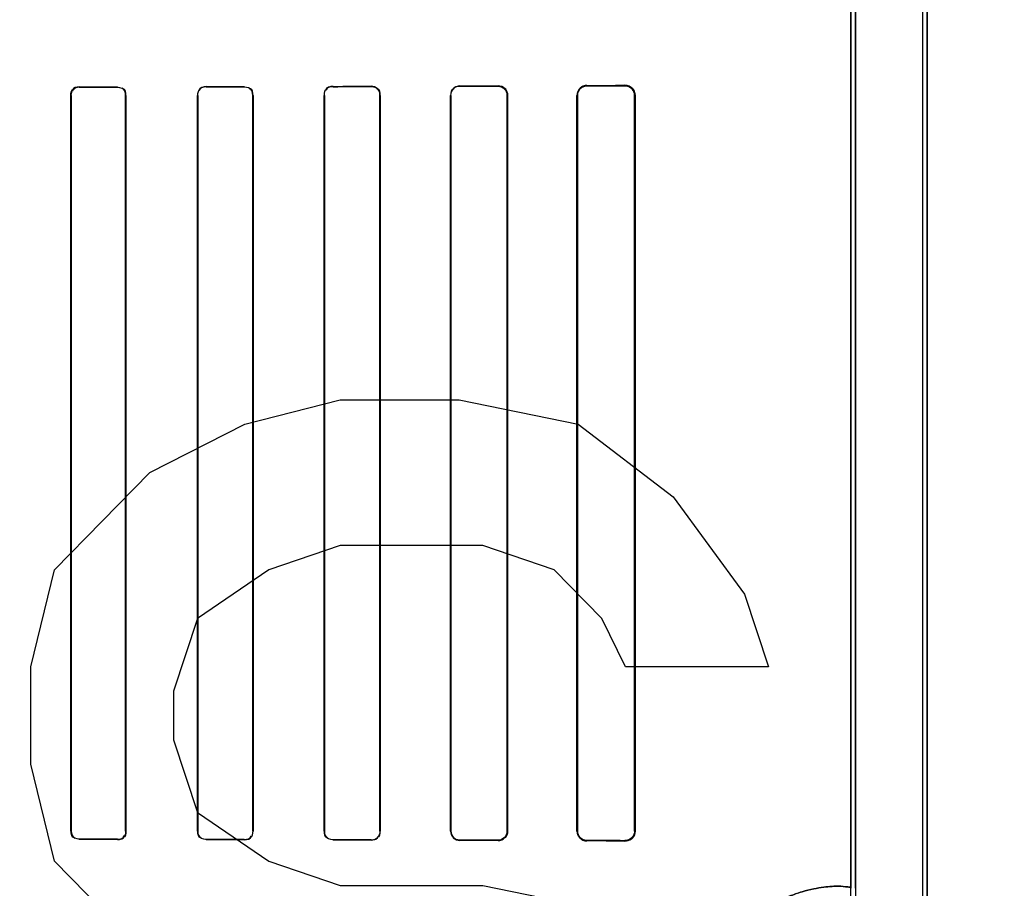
# Model space of a CAD drawing. Header units: millimetres. Extents: x 0 to 297, y 0 to 210.
# Tile 297 of 401: x 240.844 to 241.038, y 156.973 to 157.144. Entities that reach past the tile are written whole.
import ezdxf

# ---------------------------------------------------------------- set-up
doc = ezdxf.new("R2010")
doc.units = ezdxf.units.MM
doc.header["$LTSCALE"] = 16.335
doc.layers.get('0').update_dxf_attribs({"linetype": 'CONTINUOUS'})
for name, color, linetype in [('AXES_REF', 7, 'CONTINUOUS'), ('INTFCLR_1', 7, 'CONTINUOUS'), ('INTFCLR_72935', 7, 'CONTINUOUS')]:
    doc.layers.add(name, color=color, linetype=linetype)

msp = doc.modelspace()

# ---------------------------------------------------------------- linework, layer by layer
at = {"color": 7, "linetype": 'Continuous'}
for p, q in [((240.88816, 157.06419), (240.90691, 157.06898)), ((240.90691, 157.06898), (240.93035, 157.06898)), ((240.93035, 157.06898), (240.95379, 157.06419)), ((240.86941, 157.05462), (240.88816, 157.06419)), ((240.95379, 157.06419), (240.97254, 157.04983)), ((240.85066, 157.03547), (240.86941, 157.05462)), ((240.97254, 157.04983), (240.9866, 157.03068)), ((240.90691, 157.04025), (240.89285, 157.03547)), ((240.93504, 157.04025), (240.90691, 157.04025)), ((240.9491, 157.03547), (240.93504, 157.04025)), ((240.84597, 157.01632), (240.85066, 157.03547)), ((240.89285, 157.03547), (240.87879, 157.02589)), ((240.95847, 157.02589), (240.9491, 157.03547)), ((240.9866, 157.03068), (240.99129, 157.01632)), ((240.87879, 157.02589), (240.8741, 157.01153)), ((240.96316, 157.01632), (240.95847, 157.02589)), ((240.84597, 156.99717), (240.84597, 157.01632)), ((240.99129, 157.01632), (240.96316, 157.01632)), ((240.8741, 157.01153), (240.8741, 157.00196)), ((240.8741, 157.00196), (240.87879, 156.9876)), ((240.85066, 156.97802), (240.84597, 156.99717)), ((240.87879, 156.9876), (240.89285, 156.97802)), ((240.86941, 156.95887), (240.85066, 156.97802)), ((240.89285, 156.97802), (240.90691, 156.97323)), ((240.90691, 156.97323), (240.93504, 156.97323)), ((240.93504, 156.97323), (240.95847, 156.96845))]:
    msp.add_line(p, q, dxfattribs=at)
for radius in [4.84791, 4.8475, 4.81646]:
    msp.add_circle((241.50691, 154.95648), radius, dxfattribs=at)
msp.add_arc((241.50691, 154.95648), 4.8, 278.27713, 261.72287, dxfattribs=at)
at = {"layer": 'AXES_REF', "color": 9, "linetype": 'Continuous'}
msp.add_circle((241.50691, 154.95648), 2.96429, dxfattribs=at)
at = {"layer": 'AXES_REF', "color": 7, "linetype": 'Continuous'}
msp.add_arc((241.50691, 154.95648), 4.91, 113.08267, 66.91733, dxfattribs=at)
at = {"layer": 'AXES_REF', "color": 9, "linetype": 'Continuous'}
msp.add_arc((241.50691, 154.95648), 4.42226, 94.41181, 85.58819, dxfattribs=at)
at = {"layer": 'INTFCLR_1', "color": 6, "linetype": 'Continuous'}
for p, q in [((241.02167, 158.04148), (241.02167, 156.70647)), ((241.02255, 158.04147), (241.02255, 156.70647)), ((241.00755, 157.57527), (241.00755, 156.97268)), ((241.00843, 156.97268), (241.00843, 157.57527)), ((240.85385, 157.12897), (240.85385, 156.98397)), ((240.85391, 157.12897), (240.85391, 156.98397)), ((240.86465, 156.98397), (240.86465, 157.12897)), ((240.86471, 156.98397), (240.86471, 157.12897)), ((240.87881, 157.12897), (240.87881, 156.98397)), ((240.87887, 157.12897), (240.87887, 156.98397)), ((240.8897, 156.98397), (240.8897, 157.12897)), ((240.88976, 156.98397), (240.88976, 157.12897)), ((240.90375, 157.12897), (240.90375, 156.98397)), ((240.90381, 157.12897), (240.90381, 156.98397)), ((240.91476, 156.98397), (240.91476, 157.12897)), ((240.91483, 156.98397), (240.91483, 157.12897)), ((240.92867, 157.12897), (240.92867, 156.98397)), ((240.92874, 157.12897), (240.92874, 156.98397)), ((240.93983, 156.98397), (240.93983, 157.12897)), ((240.93991, 156.98397), (240.93991, 157.12897)), ((240.95358, 157.12897), (240.95358, 156.98397)), ((240.95366, 157.12897), (240.95366, 156.98397)), ((240.96493, 156.98397), (240.96493, 157.12897)), ((240.96502, 156.98397), (240.96502, 157.12897))]:
    msp.add_line(p, q, dxfattribs=at)
at = {"layer": 'INTFCLR_1', "color": 9, "linetype": 'Continuous'}
for p, q in [((240.85552, 157.13059), (240.85552, 157.13064)), ((240.86302, 157.13066), (240.86302, 157.1306)), ((240.88052, 157.13063), (240.88052, 157.13069)), ((240.88802, 157.13071), (240.88802, 157.13064)), ((240.90552, 157.13068), (240.90552, 157.13075)), ((240.91302, 157.13077), (240.91302, 157.1307)), ((240.93052, 157.13075), (240.93052, 157.13083)), ((240.93802, 157.13085), (240.93802, 157.13078)), ((240.95552, 157.13084), (240.95552, 157.13093)), ((240.96302, 157.13096), (240.96302, 157.13087)), ((240.85385, 157.12897), (240.85391, 157.12897)), ((240.86465, 157.12897), (240.86471, 157.12897)), ((240.87881, 157.12897), (240.87887, 157.12897)), ((240.8897, 157.12897), (240.88976, 157.12897)), ((240.90375, 157.12897), (240.90381, 157.12897)), ((240.91476, 157.12897), (240.91483, 157.12897)), ((240.92867, 157.12897), (240.92874, 157.12897)), ((240.93983, 157.12897), (240.93991, 157.12897)), ((240.95358, 157.12897), (240.95366, 157.12897)), ((240.96493, 157.12897), (240.96502, 157.12897)), ((240.85391, 156.98397), (240.85385, 156.98397)), ((240.86471, 156.98397), (240.86465, 156.98397)), ((240.87887, 156.98397), (240.87881, 156.98397)), ((240.88976, 156.98397), (240.8897, 156.98397)), ((240.90381, 156.98397), (240.90375, 156.98397)), ((240.91483, 156.98397), (240.91476, 156.98397)), ((240.92874, 156.98397), (240.92867, 156.98397)), ((240.93991, 156.98397), (240.93983, 156.98397)), ((240.95366, 156.98397), (240.95358, 156.98397)), ((240.96502, 156.98397), (240.96493, 156.98397)), ((240.85552, 156.9823), (240.85552, 156.98236)), ((240.86302, 156.98234), (240.86302, 156.98229)), ((240.88052, 156.98225), (240.88052, 156.98231)), ((240.88802, 156.9823), (240.88802, 156.98224)), ((240.90552, 156.98219), (240.90552, 156.98226)), ((240.91302, 156.98224), (240.91302, 156.98217)), ((240.93052, 156.98212), (240.93052, 156.98219)), ((240.93802, 156.98216), (240.93802, 156.98209)), ((240.95552, 156.98202), (240.95552, 156.9821)), ((240.96302, 156.98207), (240.96302, 156.98198))]:
    msp.add_line(p, q, dxfattribs=at)
at = {"layer": 'INTFCLR_1', "color": 7, "linetype": 'Continuous'}
msp.add_line((240.93864, 156.98219), (240.93802, 156.98209), dxfattribs=at)
at = {"layer": 'INTFCLR_1', "color": 6, "linetype": 'Continuous'}
for centre, major_axis, start_param, end_param in [((240.74677, 157.13147), (0.26078, 0), -1.140627, -1.108745), ((240.74677, 157.13147), (0.27578, 0), -1.165445, -1.135656), ((240.74677, 157.13147), (0.26078, 0), -1.032246, -0.998394), ((240.74677, 157.13147), (0.27578, 0), -1.064439, -1.033062), ((240.74677, 157.13147), (0.26078, 0), -0.9163, -0.879521), ((240.74677, 157.13147), (0.27578, 0), -0.9574, -0.923735), ((240.74677, 157.13147), (0.26078, 0), -0.788898, -0.747504), ((240.74677, 157.13147), (0.27578, 0), -0.841558, -0.804464), ((240.74677, 157.13147), (0.26078, 0), -0.642675, -0.593022), ((240.74677, 157.13147), (0.27578, 0), -0.712156, -0.66947), ((240.74677, 156.98147), (0.27578, 0), 1.135656, 1.165445), ((240.74677, 156.98147), (0.26078, 0), 1.108745, 1.140627), ((240.74677, 156.98147), (0.27578, 0), 1.033062, 1.064439), ((240.74677, 156.98147), (0.26078, 0), 0.998394, 1.032246), ((240.74677, 156.98147), (0.27578, 0), 0.923735, 0.9574), ((240.74677, 156.98147), (0.26078, 0), 0.879521, 0.9163), ((240.74677, 156.98147), (0.27578, 0), 0.804464, 0.841558), ((240.74677, 156.98147), (0.26078, 0), 0.747504, 0.788898), ((240.74677, 156.98147), (0.27578, 0), 0.66947, 0.712156), ((240.74677, 156.98147), (0.26078, 0), 0.593022, 0.642675)]:
    msp.add_ellipse(centre, major_axis=major_axis, ratio=0.003491, start_param=start_param, end_param=end_param, dxfattribs=at)
for points in [[(240.85552, 157.13059), (240.855, 157.13059), (240.85416, 157.13035), (240.85416, 157.12983)], [(240.85552, 157.13064), (240.85504, 157.13064), (240.85421, 157.13049), (240.85421, 157.13001)], [(240.86465, 157.12897), (240.86465, 157.1295), (240.8644, 157.13036), (240.86387, 157.13036)], [(240.86471, 157.12897), (240.86471, 157.12943), (240.86461, 157.13023), (240.86415, 157.13023)], [(240.88052, 157.13063), (240.87998, 157.13063), (240.87911, 157.13038), (240.87911, 157.12984)], [(240.88052, 157.13069), (240.88002, 157.13069), (240.87916, 157.13052), (240.87916, 157.13002)], [(240.8897, 157.12897), (240.8897, 157.12942), (240.8896, 157.13021), (240.88915, 157.13021)], [(240.88976, 157.12897), (240.88976, 157.12943), (240.88967, 157.13024), (240.88921, 157.13024)], [(240.90552, 157.13075), (240.90499, 157.13075), (240.90409, 157.13056), (240.90409, 157.13002)], [(240.90552, 157.13068), (240.90501, 157.13068), (240.90415, 157.13051), (240.90415, 157.13)], [(240.91476, 157.12897), (240.91476, 157.12942), (240.91468, 157.13022), (240.91422, 157.13022)], [(240.93052, 157.13075), (240.93004, 157.13075), (240.92921, 157.13065), (240.92921, 157.13018)], [(240.85385, 156.98397), (240.85385, 156.98351), (240.85396, 156.98272), (240.85442, 156.98272)], [(240.85391, 156.98397), (240.85391, 156.98344), (240.85416, 156.98259), (240.85469, 156.98259)], [(240.87881, 156.98397), (240.87881, 156.98351), (240.8789, 156.9827), (240.87936, 156.9827)], [(240.87887, 156.98397), (240.87887, 156.98352), (240.87896, 156.98274), (240.87941, 156.98274)], [(240.90375, 156.98397), (240.90375, 156.98351), (240.90383, 156.98269), (240.9043, 156.98269)], [(240.90381, 156.98397), (240.90381, 156.98352), (240.9039, 156.98273), (240.90435, 156.98272)], [(240.86302, 156.98234), (240.86355, 156.98234), (240.8644, 156.98258), (240.8644, 156.98311)], [(240.86302, 156.98229), (240.86351, 156.98229), (240.86435, 156.98244), (240.86435, 156.98293)], [(240.88802, 156.9823), (240.88852, 156.9823), (240.88935, 156.98246), (240.88935, 156.98295)], [(240.88802, 156.98224), (240.88854, 156.98224), (240.88941, 156.98241), (240.88941, 156.98292)], [(240.91302, 156.98224), (240.91354, 156.98224), (240.91442, 156.98242), (240.91442, 156.98294)]]:
    msp.add_open_spline(points, degree=3, dxfattribs=at)
for points, knots in [([(240.91483, 157.12897), (240.91483, 157.12944), (240.91443, 157.13039), (240.91348, 157.13077), (240.91302, 157.13077)], [0, 0, 0, 0, 0.505818, 1, 1, 1, 1]), ([(240.93052, 157.13083), (240.93004, 157.13082), (240.92906, 157.13042), (240.92867, 157.12944), (240.92867, 157.12897)], [0, 0, 0, 0, 0.507764, 1, 1, 1, 1]), ([(240.93991, 157.12897), (240.93991, 157.12943), (240.93953, 157.13043), (240.93852, 157.13085), (240.93802, 157.13085)], [0, 0, 0, 0, 0.479865, 1, 1, 1, 1]), ([(240.93983, 157.12897), (240.93983, 157.12943), (240.93945, 157.13039), (240.93849, 157.13078), (240.93802, 157.13078)], [0, 0, 0, 0, 0.493348, 1, 1, 1, 1]), ([(240.95552, 157.13093), (240.95504, 157.13092), (240.95401, 157.13052), (240.95358, 157.12948), (240.95358, 157.12897)], [0, 0, 0, 0, 0.483896, 1, 1, 1, 1]), ([(240.95552, 157.13084), (240.95507, 157.13084), (240.95409, 157.13047), (240.95366, 157.12948), (240.95366, 157.12897)], [0, 0, 0, 0, 0.468636, 1, 1, 1, 1]), ([(240.96502, 157.12897), (240.96502, 157.12942), (240.96466, 157.13047), (240.96359, 157.13097), (240.96302, 157.13096)], [0, 0, 0, 0, 0.44214, 1, 1, 1, 1]), ([(240.96493, 157.12897), (240.96493, 157.12942), (240.96457, 157.13043), (240.96354, 157.13088), (240.96302, 157.13087)], [0, 0, 0, 0, 0.462669, 1, 1, 1, 1]), ([(240.91302, 156.98217), (240.91347, 156.98217), (240.91443, 156.98255), (240.91483, 156.9835), (240.91483, 156.98397)], [0, 0, 0, 0, 0.492785, 1, 1, 1, 1]), ([(240.92867, 156.98397), (240.92867, 156.9835), (240.92906, 156.98252), (240.93004, 156.98212), (240.93052, 156.98212)], [0, 0, 0, 0, 0.493956, 1, 1, 1, 1]), ([(240.92874, 156.98397), (240.92874, 156.98351), (240.92913, 156.98257), (240.93007, 156.98219), (240.93052, 156.98219)], [0, 0, 0, 0, 0.502704, 1, 1, 1, 1]), ([(240.93802, 156.98216), (240.93849, 156.98216), (240.93945, 156.98255), (240.93983, 156.98352), (240.93983, 156.98397)], [0, 0, 0, 0, 0.507362, 1, 1, 1, 1]), ([(240.95358, 156.98397), (240.95358, 156.98351), (240.95395, 156.98248), (240.95499, 156.98202), (240.95552, 156.98202)], [0, 0, 0, 0, 0.46117, 1, 1, 1, 1]), ([(240.95366, 156.98397), (240.95366, 156.98352), (240.95403, 156.98253), (240.95502, 156.9821), (240.95552, 156.9821)], [0, 0, 0, 0, 0.47628, 1, 1, 1, 1]), ([(240.96302, 156.98198), (240.96347, 156.98198), (240.96453, 156.98233), (240.96502, 156.9834), (240.96502, 156.98397)], [0, 0, 0, 0, 0.443199, 1, 1, 1, 1]), ([(240.96493, 156.98397), (240.96493, 156.98352), (240.96457, 156.98251), (240.96354, 156.98207), (240.96302, 156.98207)], [0, 0, 0, 0, 0.462582, 1, 1, 1, 1])]:
    msp.add_open_spline(points, degree=3, knots=knots, dxfattribs=at)
at = {"layer": 'INTFCLR_1', "color": 7, "linetype": 'Continuous'}
msp.add_open_spline([(240.93802, 156.98209), (240.93851, 156.98209), (240.93952, 156.9825), (240.93991, 156.9835), (240.93991, 156.98397)], degree=3, knots=[0, 0, 0, 0, 0.511873, 1, 1, 1, 1], dxfattribs=at)
msp.add_open_spline([(240.93991, 156.98397), (240.93991, 156.98344), (240.93974, 156.98271), (240.93925, 156.98254)], degree=3, dxfattribs=at)
at = {"layer": 'INTFCLR_1', "color": 9, "linetype": 'Continuous'}
msp.add_open_spline([(241.00755, 156.97268), (241.00755, 156.97289), (241.00638, 156.973), (241.00539, 156.97312), (241.00372, 156.97306), (241.00208, 156.9729), (241.0001, 156.97256), (240.99783, 156.97199), (240.99524, 156.9711), (240.99238, 156.9698), (240.98988, 156.96831), (240.98777, 156.96678), (240.98609, 156.96538), (240.98437, 156.96373), (240.98264, 156.9618), (240.98126, 156.95995), (240.98017, 156.95828), (240.97907, 156.95637), (240.97806, 156.95427), (240.97719, 156.95198), (240.9766, 156.95009), (240.97611, 156.94806), (240.9756, 156.94519), (240.97545, 156.94297), (240.97545, 156.94147)], degree=3, knots=[0, 0, 0, 0, 0.012908, 0.047937, 0.074766, 0.107787, 0.147278, 0.193724, 0.247676, 0.309586, 0.38088, 0.420802, 0.464184, 0.511248, 0.56233, 0.618411, 0.64879, 0.680781, 0.749564, 0.786985, 0.826503, 0.867759, 0.91094, 1, 1, 1, 1], dxfattribs=at)
at = {"layer": 'INTFCLR_72935', "color": 6, "linetype": 'Continuous'}
for p, q in [((241.02167, 158.04149), (241.02167, 156.70647)), ((241.02255, 156.70647), (241.02255, 158.04147)), ((241.00843, 157.57763), (241.00843, 156.97032)), ((241.00755, 156.97121), (241.00755, 157.57673)), ((240.85385, 156.98397), (240.85385, 157.12897)), ((240.85391, 156.98397), (240.85391, 157.12897)), ((240.86465, 157.12897), (240.86465, 156.98397)), ((240.86471, 157.12897), (240.86471, 156.98397)), ((240.87881, 156.98397), (240.87881, 157.12897)), ((240.87887, 156.98397), (240.87887, 157.12897)), ((240.8897, 157.12897), (240.8897, 156.98397)), ((240.88976, 157.12897), (240.88976, 156.98397)), ((240.90375, 156.98397), (240.90375, 157.12897)), ((240.90381, 156.98397), (240.90381, 157.12897)), ((240.91476, 157.12897), (240.91476, 156.98397)), ((240.91483, 157.12897), (240.91483, 156.98397)), ((240.92867, 156.98397), (240.92867, 157.12897)), ((240.92874, 156.98397), (240.92874, 157.12897)), ((240.93983, 157.12897), (240.93983, 156.98397)), ((240.93991, 157.12897), (240.93991, 156.98397)), ((240.95358, 156.98397), (240.95358, 157.12897)), ((240.95366, 156.98397), (240.95366, 157.12897)), ((240.96493, 157.12897), (240.96493, 156.98397)), ((240.96502, 157.12897), (240.96502, 156.98397))]:
    msp.add_line(p, q, dxfattribs=at)
at = {"layer": 'INTFCLR_72935', "color": 9, "linetype": 'Continuous'}
for p, q in [((240.85552, 157.13064), (240.85552, 157.13059)), ((240.86302, 157.1306), (240.86302, 157.13066)), ((240.88052, 157.13069), (240.88052, 157.13063)), ((240.88802, 157.13064), (240.88802, 157.13071)), ((240.90552, 157.13075), (240.90552, 157.13068)), ((240.91302, 157.1307), (240.91302, 157.13077)), ((240.93052, 157.13083), (240.93052, 157.13075)), ((240.93802, 157.13078), (240.93802, 157.13085)), ((240.95552, 157.13093), (240.95552, 157.13084)), ((240.96302, 157.13087), (240.96302, 157.13096)), ((240.85391, 157.12897), (240.85385, 157.12897)), ((240.86471, 157.12897), (240.86465, 157.12897)), ((240.87887, 157.12897), (240.87881, 157.12897)), ((240.88976, 157.12897), (240.8897, 157.12897)), ((240.90381, 157.12897), (240.90375, 157.12897)), ((240.91483, 157.12897), (240.91476, 157.12897)), ((240.92874, 157.12897), (240.92867, 157.12897)), ((240.93991, 157.12897), (240.93983, 157.12897)), ((240.95366, 157.12897), (240.95358, 157.12897)), ((240.96502, 157.12897), (240.96493, 157.12897)), ((240.85385, 156.98397), (240.85391, 156.98397)), ((240.86465, 156.98397), (240.86471, 156.98397)), ((240.87881, 156.98397), (240.87887, 156.98397)), ((240.8897, 156.98397), (240.88976, 156.98397)), ((240.90375, 156.98397), (240.90381, 156.98397)), ((240.91476, 156.98397), (240.91483, 156.98397)), ((240.92867, 156.98397), (240.92874, 156.98397)), ((240.93983, 156.98397), (240.93991, 156.98397)), ((240.95358, 156.98397), (240.95366, 156.98397)), ((240.96493, 156.98397), (240.96502, 156.98397)), ((240.85552, 156.98236), (240.85552, 156.9823)), ((240.86302, 156.98229), (240.86302, 156.98234)), ((240.88052, 156.98231), (240.88052, 156.98225)), ((240.88802, 156.98224), (240.88802, 156.9823)), ((240.90552, 156.98226), (240.90552, 156.98219)), ((240.91302, 156.98217), (240.91302, 156.98224)), ((240.93052, 156.98219), (240.93052, 156.98212)), ((240.93802, 156.98209), (240.93802, 156.98216)), ((240.95552, 156.9821), (240.95552, 156.98202)), ((240.96302, 156.98198), (240.96302, 156.98207))]:
    msp.add_line(p, q, dxfattribs=at)
at = {"layer": 'INTFCLR_72935', "color": 7, "linetype": 'Continuous'}
for p, q in [((240.93864, 157.13075), (240.93802, 157.13085)), ((240.96364, 157.13087), (240.96302, 157.13096)), ((240.96302, 157.13087), (240.96363, 157.13078)), ((240.96363, 156.98217), (240.96302, 156.98207)), ((240.96302, 156.98198), (240.96364, 156.98208))]:
    msp.add_line(p, q, dxfattribs=at)
at = {"layer": 'INTFCLR_72935', "color": 6, "linetype": 'Continuous'}
for centre, major_axis, start_param, end_param in [((240.74677, 157.13147), (0.26078, 0), -1.140627, -1.108745), ((240.74677, 157.13147), (0.27578, 0), -1.165445, -1.135656), ((240.74677, 157.13147), (0.26078, 0), -1.032246, -0.998394), ((240.74677, 157.13147), (0.27578, 0), -1.064439, -1.033062), ((240.74677, 157.13147), (0.26078, 0), -0.9163, -0.879521), ((240.74677, 157.13147), (0.27578, 0), -0.9574, -0.923735), ((240.74677, 157.13147), (0.26078, 0), -0.788898, -0.747504), ((240.74677, 157.13147), (0.27578, 0), -0.841558, -0.804464), ((240.74677, 157.13147), (0.26078, 0), -0.642675, -0.593022), ((240.74677, 157.13147), (0.27578, 0), -0.712156, -0.66947), ((240.74677, 156.98147), (0.27578, 0), 1.135656, 1.165445), ((240.74677, 156.98147), (0.26078, 0), 1.108745, 1.140627), ((240.74677, 156.98147), (0.27578, 0), 1.033062, 1.064439), ((240.74677, 156.98147), (0.26078, 0), 0.998394, 1.032246), ((240.74677, 156.98147), (0.27578, 0), 0.923735, 0.9574), ((240.74677, 156.98147), (0.26078, 0), 0.879521, 0.9163), ((240.74677, 156.98147), (0.27578, 0), 0.804464, 0.841558), ((240.74677, 156.98147), (0.26078, 0), 0.747504, 0.788898), ((240.74677, 156.98147), (0.27578, 0), 0.66947, 0.712156), ((240.74677, 156.98147), (0.26078, 0), 0.593022, 0.642675)]:
    msp.add_ellipse(centre, major_axis=major_axis, ratio=0.003491, start_param=start_param, end_param=end_param, dxfattribs=at)
for points in [[(240.85385, 157.12897), (240.85385, 157.12943), (240.85396, 157.13022), (240.85442, 157.13022)], [(240.85391, 157.12897), (240.85391, 157.1295), (240.85417, 157.13036), (240.8547, 157.13036)], [(240.86302, 157.1306), (240.86355, 157.1306), (240.86441, 157.13036), (240.86441, 157.12983)], [(240.86471, 157.12897), (240.86471, 157.12944), (240.8646, 157.13024), (240.86413, 157.13024)], [(240.87887, 157.12897), (240.87887, 157.12942), (240.87897, 157.13021), (240.87942, 157.13021)], [(240.88052, 157.13069), (240.88001, 157.13069), (240.87915, 157.13052), (240.87915, 157.13)], [(240.88802, 157.13064), (240.88852, 157.13065), (240.88935, 157.13048), (240.88935, 157.12999)], [(240.88976, 157.12897), (240.88976, 157.12944), (240.88966, 157.13026), (240.88919, 157.13026)], [(240.90381, 157.12897), (240.90381, 157.12943), (240.9039, 157.13022), (240.90436, 157.13023)], [(240.90552, 157.13075), (240.90498, 157.13075), (240.90408, 157.13055), (240.90408, 157.13001)], [(240.91302, 157.1307), (240.91355, 157.1307), (240.91443, 157.13051), (240.91443, 157.12998)], [(240.91483, 157.12897), (240.91483, 157.12944), (240.91474, 157.13027), (240.91427, 157.13027)], [(240.92874, 157.12897), (240.92874, 157.12943), (240.92882, 157.13024), (240.92928, 157.13024)], [(240.85385, 156.98397), (240.85385, 156.98351), (240.85396, 156.98271), (240.85443, 156.98271)], [(240.86465, 156.98397), (240.86465, 156.98352), (240.86454, 156.98274), (240.86409, 156.98274)], [(240.86471, 156.98397), (240.86471, 156.98351), (240.86461, 156.98271), (240.86415, 156.98271)], [(240.87881, 156.98397), (240.87881, 156.98351), (240.87891, 156.9827), (240.87937, 156.9827)], [(240.8897, 156.98397), (240.8897, 156.98352), (240.8896, 156.98272), (240.88914, 156.98272)], [(240.90375, 156.98397), (240.90375, 156.9835), (240.90383, 156.98268), (240.9043, 156.98268)], [(240.91476, 156.98397), (240.91476, 156.98351), (240.91467, 156.98271), (240.91421, 156.98271)], [(240.85552, 156.98236), (240.855, 156.98236), (240.85415, 156.98259), (240.85415, 156.98312)], [(240.88052, 156.98231), (240.87998, 156.98231), (240.87911, 156.98257), (240.87911, 156.98311)], [(240.88802, 156.98224), (240.88854, 156.98224), (240.88942, 156.98242), (240.88942, 156.98294)], [(240.90552, 156.98226), (240.905, 156.98226), (240.90414, 156.98245), (240.90414, 156.98296)], [(240.93052, 156.98219), (240.93006, 156.98219), (240.92926, 156.98226), (240.92926, 156.98272)]]:
    msp.add_open_spline(points, degree=3, dxfattribs=at)
for points, knots in [([(240.93052, 157.13083), (240.93004, 157.13082), (240.92905, 157.13041), (240.92867, 157.12943), (240.92867, 157.12897)], [0, 0, 0, 0, 0.512282, 1, 1, 1, 1]), ([(240.93802, 157.13078), (240.93849, 157.13078), (240.93946, 157.13038), (240.93983, 157.12942), (240.93983, 157.12897)], [0, 0, 0, 0, 0.511057, 1, 1, 1, 1]), ([(240.95552, 157.13093), (240.95505, 157.13092), (240.95402, 157.13054), (240.95358, 157.1295), (240.95358, 157.12897)], [0, 0, 0, 0, 0.472258, 1, 1, 1, 1]), ([(240.95366, 157.12897), (240.95366, 157.12942), (240.95403, 157.13041), (240.95502, 157.13084), (240.95552, 157.13084)], [0, 0, 0, 0, 0.47628, 1, 1, 1, 1]), ([(240.91302, 156.98217), (240.91348, 156.98217), (240.91444, 156.98255), (240.91483, 156.98351), (240.91483, 156.98397)], [0, 0, 0, 0, 0.499305, 1, 1, 1, 1]), ([(240.92867, 156.98397), (240.92867, 156.9835), (240.92906, 156.98252), (240.93005, 156.98212), (240.93052, 156.98212)], [0, 0, 0, 0, 0.495699, 1, 1, 1, 1]), ([(240.93991, 156.98397), (240.93991, 156.98351), (240.93953, 156.98251), (240.93852, 156.98209), (240.93802, 156.98209)], [0, 0, 0, 0, 0.479865, 1, 1, 1, 1]), ([(240.93983, 156.98397), (240.93983, 156.98351), (240.93945, 156.98255), (240.93849, 156.98216), (240.93802, 156.98216)], [0, 0, 0, 0, 0.497304, 1, 1, 1, 1]), ([(240.95358, 156.98397), (240.95358, 156.98345), (240.95402, 156.98241), (240.95505, 156.98202), (240.95552, 156.98202)], [0, 0, 0, 0, 0.522861, 1, 1, 1, 1]), ([(240.95552, 156.9821), (240.95502, 156.9821), (240.95403, 156.98253), (240.95366, 156.98352), (240.95366, 156.98397)], [0, 0, 0, 0, 0.523423, 1, 1, 1, 1])]:
    msp.add_open_spline(points, degree=3, knots=knots, dxfattribs=at)
at = {"layer": 'INTFCLR_72935', "color": 7, "linetype": 'Continuous'}
for points, knots in [([(240.93802, 157.13085), (240.93851, 157.13085), (240.93952, 157.13044), (240.93991, 157.12944), (240.93991, 157.12897)], [0, 0, 0, 0, 0.511873, 1, 1, 1, 1]), ([(240.96302, 157.13096), (240.96355, 157.13096), (240.96461, 157.13053), (240.96502, 157.12947), (240.96502, 157.12897)], [0, 0, 0, 0, 0.514024, 1, 1, 1, 1]), ([(240.96302, 157.13087), (240.96348, 157.13087), (240.96449, 157.13051), (240.96493, 157.12949), (240.96493, 157.12897)], [0, 0, 0, 0, 0.470755, 1, 1, 1, 1]), ([(240.96493, 156.98397), (240.96493, 156.98346), (240.9645, 156.98244), (240.96348, 156.98208), (240.96302, 156.98207)], [0, 0, 0, 0, 0.524903, 1, 1, 1, 1]), ([(240.96502, 156.98397), (240.96502, 156.98348), (240.96462, 156.98242), (240.96355, 156.98199), (240.96302, 156.98198)], [0, 0, 0, 0, 0.479801, 1, 1, 1, 1])]:
    msp.add_open_spline(points, degree=3, knots=knots, dxfattribs=at)
for points in [[(240.93991, 157.12897), (240.93991, 157.1295), (240.93974, 157.13023), (240.93925, 157.1304)], [(240.96363, 157.13078), (240.96413, 157.13061), (240.96478, 157.13024), (240.96478, 157.12971)], [(240.96502, 157.12897), (240.96502, 157.12947), (240.96493, 157.13021), (240.96446, 157.13036)], [(240.96493, 156.98397), (240.96493, 156.98343), (240.96476, 156.98268), (240.96425, 156.98251)], [(240.96364, 156.98208), (240.96411, 156.98223), (240.96478, 156.98253), (240.96478, 156.98303)]]:
    msp.add_open_spline(points, degree=3, dxfattribs=at)
at = {"layer": 'INTFCLR_72935', "color": 9, "linetype": 'Continuous'}
msp.add_open_spline([(240.97545, 156.94147), (240.97545, 156.94297), (240.9756, 156.94519), (240.9761, 156.94805), (240.9766, 156.95007), (240.97719, 156.95196), (240.97805, 156.95425), (240.97905, 156.95634), (240.98016, 156.95825), (240.98124, 156.95992), (240.98263, 156.96178), (240.98436, 156.96373), (240.98656, 156.96584), (240.98924, 156.96792), (240.99194, 156.96953), (240.99396, 156.97052), (240.99575, 156.97128), (240.99783, 156.972), (241.00012, 156.97257), (241.0021, 156.9729), (241.00375, 156.97306), (241.00541, 156.97312), (241.00639, 156.973), (241.00755, 156.97289), (241.00755, 156.97268)], degree=3, knots=[0, 0, 0, 0, 0.088962, 0.132059, 0.17317, 0.212545, 0.249972, 0.318607, 0.350468, 0.38089, 0.437258, 0.488731, 0.535726, 0.618612, 0.690092, 0.722329, 0.75238, 0.806347, 0.852961, 0.892649, 0.925716, 0.952473, 0.987247, 1, 1, 1, 1], dxfattribs=at)

doc.saveas('drawing.dxf')
